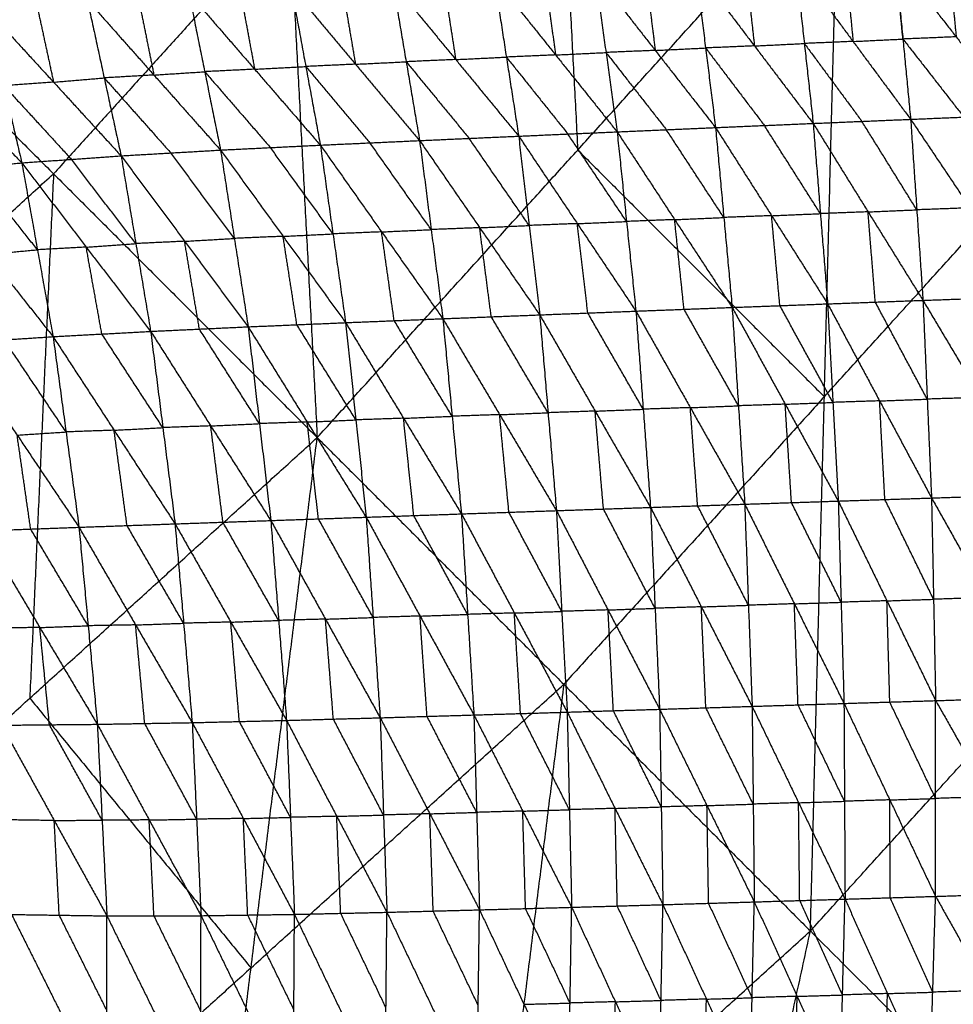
# Model space of a CAD drawing. Header units: millimetres. Extents: x -106 to 110, y -96 to 120.
# Tile 588 of 656: x 52 to 60, y -46 to -37. Entities that reach past the tile are written whole.
import ezdxf

# ---------------------------------------------------------------- set-up
doc = ezdxf.new("R2010")
doc.units = ezdxf.units.MM
doc.header["$MEASUREMENT"] = 0
doc.layers.add('Default', color=7, linetype='Continuous', true_color=0x000000)

msp = doc.modelspace()

# ---------------------------------------------------------------- linework, layer by layer
at = {"layer": 'Default'}
for points in [[(53.9115, -30.7957, 4.1879), (54.1724, -35.7273, 4.4319), (54.4333, -40.6588, 4.6759)], [(56.6243, -33.0221, 4.4319), (56.7547, -35.4878, 4.5539), (56.8852, -37.9536, 4.6759)], [(54.4333, -40.6588, 4.6759), (56.8852, -37.9536, 4.6759), (59.3371, -35.2484, 4.6759)], [(59.0748, -45.3003, 5.5886), (59.2059, -40.2743, 5.1322), (59.3371, -35.2484, 4.6759)], [(59.3371, -35.2484, 4.6759), (61.8741, -37.3305, 5.1322), (64.4111, -39.4125, 5.5886)], [(49.4703, -35.6958, 4.1879), (51.9518, -38.1773, 4.4319), (54.4333, -40.6588, 4.6759)], [(54.1724, -35.7273, 4.4319), (53.0621, -36.9523, 4.4319), (51.9518, -38.1773, 4.4319)], [(58.9347, -36.2, 1.3527), (59.0178, -36.9515, 0.7782), (59.1008, -37.703, 0.2037)], [(58.9347, -36.2, 1.3527), (59.4763, -36.9323, 0.8317), (60.018, -37.6645, 0.3108)], [(59.4038, -36.1773, 1.4033), (59.4401, -36.5548, 1.1175), (59.4763, -36.9323, 0.8317)], [(59.8729, -36.1546, 1.454), (59.9454, -36.9096, 0.8824), (60.018, -37.6645, 0.3108)], [(59.8729, -36.1546, 1.454), (59.9455, -36.9096, 0.8824), (60.018, -37.6645, 0.3108)], [(59.8729, -36.1546, 1.454), (60.4466, -36.8889, 0.9442), (61.0203, -37.6231, 0.4345)], [(59.9455, -36.9096, 0.8824), (59.9092, -36.5321, 1.1682), (59.8729, -36.1546, 1.454)], [(60.3739, -36.1303, 1.5119), (60.4103, -36.5096, 1.2281), (60.4466, -36.8889, 0.9442)], [(57.0469, -36.2905, 1.1688), (57.1513, -37.0364, 0.5882), (57.2557, -37.7823, 0.0076)], [(57.0469, -36.2905, 1.1688), (57.6144, -37.0164, 0.6358), (58.1819, -37.7422, 0.1027)], [(57.5209, -36.2678, 1.2134), (57.5676, -36.6421, 0.9246), (57.6144, -37.0164, 0.6358)], [(57.9949, -36.2451, 1.2579), (58.0884, -36.9937, 0.6803), (58.1819, -37.7422, 0.1027)], [(57.9949, -36.2451, 1.2579), (58.5479, -36.9741, 0.7308), (59.1008, -37.703, 0.2037)], [(58.4648, -36.2225, 1.3053), (58.5063, -36.5983, 1.018), (58.5479, -36.9741, 0.7308)], [(55.1441, -36.3818, 1.0086), (55.2705, -37.1232, 0.4236), (55.3969, -37.8646, -0.1614)], [(55.1441, -36.3818, 1.0086), (55.7367, -37.1024, 0.4641), (56.3293, -37.823, -0.0804)], [(55.621, -36.3588, 1.0473), (55.6789, -36.7306, 0.7557), (55.7367, -37.1024, 0.4641)], [(56.0979, -36.3359, 1.0859), (56.2136, -37.0794, 0.5028), (56.3293, -37.823, -0.0804)], [(56.0979, -36.3359, 1.0859), (56.6768, -37.0591, 0.5468), (57.2557, -37.7823, 0.0076)], [(56.5724, -36.3132, 1.1274), (56.6246, -36.6861, 0.8371), (56.6768, -37.0591, 0.5468)], [(53.2258, -36.48, 0.8702), (53.3745, -37.2169, 0.2852), (53.5233, -37.9538, -0.2999)], [(53.2258, -36.48, 0.8702), (53.8443, -37.1937, 0.3177), (54.4627, -37.9074, -0.2348)], [(53.7075, -36.4542, 0.9036), (53.7759, -36.8239, 0.6107), (53.8443, -37.1937, 0.3177)], [(54.1893, -36.4284, 0.9369), (54.326, -37.1679, 0.3511), (54.4627, -37.9074, -0.2348)], [(54.1893, -36.4284, 0.9369), (54.7931, -37.1465, 0.3877), (55.3969, -37.8646, -0.1614)], [(54.6667, -36.4051, 0.9728), (54.7299, -36.7758, 0.6802), (54.7931, -37.1465, 0.3877)], [(51.7931, -36.5825, 0.7824), (51.8726, -36.9489, 0.4911), (51.9521, -37.3153, 0.1998)], [(52.2695, -36.5424, 0.8097), (52.4285, -37.2752, 0.2272), (52.5875, -38.0079, -0.3554)], [(52.2695, -36.5424, 0.8097), (52.8964, -37.2481, 0.2549), (53.5233, -37.9538, -0.2999)], [(52.7476, -36.5112, 0.84), (52.822, -36.8797, 0.5475), (52.8964, -37.2481, 0.2549)], [(51.3167, -36.6226, 0.7551), (51.4848, -37.3486, 0.1773), (51.653, -38.0745, -0.4006)], [(51.3167, -36.6226, 0.7551), (51.9521, -37.3153, 0.1998), (52.5875, -38.0079, -0.3554)], [(50.3689, -36.7278, 0.7062), (51.011, -37.4012, 0.1528), (51.653, -38.0745, -0.4006)], [(58.5479, -36.9741, 0.7308), (58.7828, -36.9628, 0.7545), (59.0178, -36.9515, 0.7782)], [(59.4763, -36.9323, 0.8317), (59.2471, -36.9419, 0.8049), (59.0178, -36.9515, 0.7782)], [(59.0178, -36.9515, 0.7782), (59.2886, -37.3177, 0.5177), (59.5594, -37.6838, 0.2572)], [(59.4763, -36.9323, 0.8317), (59.7109, -36.9209, 0.857), (59.9454, -36.9096, 0.8824)], [(59.9454, -36.9096, 0.8824), (59.9454, -36.9096, 0.8824), (59.9455, -36.9096, 0.8824)], [(60.4466, -36.8889, 0.9442), (60.196, -36.8992, 0.9133), (59.9455, -36.9096, 0.8824)], [(59.9455, -36.9096, 0.8824), (60.2323, -37.2767, 0.6275), (60.5191, -37.6438, 0.3726)], [(56.6768, -37.0591, 0.5468), (56.9141, -37.0478, 0.5675), (57.1513, -37.0364, 0.5882)], [(57.6144, -37.0164, 0.6358), (57.3828, -37.0264, 0.612), (57.1513, -37.0364, 0.5882)], [(57.1513, -37.0364, 0.5882), (57.4351, -37.3993, 0.3217), (57.7188, -37.7623, 0.0552)], [(57.6144, -37.0164, 0.6358), (57.8514, -37.005, 0.658), (58.0884, -36.9937, 0.6803)], [(58.5479, -36.9741, 0.7308), (58.3181, -36.9839, 0.7056), (58.0884, -36.9937, 0.6803)], [(58.0884, -36.9937, 0.6803), (58.3649, -37.3582, 0.4168), (58.6414, -37.7226, 0.1532)], [(54.7931, -37.1465, 0.3877), (55.0318, -37.1348, 0.4057), (55.2705, -37.1232, 0.4236)], [(55.7367, -37.1024, 0.4641), (55.5036, -37.1128, 0.4439), (55.2705, -37.1232, 0.4236)], [(55.2705, -37.1232, 0.4236), (55.5668, -37.4835, 0.1513), (55.8631, -37.8438, -0.1209)], [(55.7367, -37.1024, 0.4641), (55.9752, -37.0909, 0.4835), (56.2136, -37.0794, 0.5028)], [(56.6768, -37.0591, 0.5468), (56.4452, -37.0693, 0.5248), (56.2136, -37.0794, 0.5028)], [(56.2136, -37.0794, 0.5028), (56.5031, -37.4411, 0.2332), (56.7925, -37.8027, -0.0364)], [(52.8964, -37.2481, 0.2549), (53.1355, -37.2325, 0.27), (53.3745, -37.2169, 0.2852)], [(53.8443, -37.1937, 0.3177), (53.6094, -37.2053, 0.3014), (53.3745, -37.2169, 0.2852)], [(53.3745, -37.2169, 0.2852), (53.6838, -37.5738, 0.0089), (53.993, -37.9306, -0.2673)], [(53.8443, -37.1937, 0.3177), (54.0851, -37.1808, 0.3344), (54.326, -37.1679, 0.3511)], [(54.7931, -37.1465, 0.3877), (54.5595, -37.1572, 0.3694), (54.326, -37.1679, 0.3511)], [(54.326, -37.1679, 0.3511), (54.6279, -37.5269, 0.0765), (54.9298, -37.886, -0.1981)], [(51.9521, -37.3153, 0.1998), (51.7185, -37.3319, 0.1885), (51.4848, -37.3486, 0.1773)], [(51.9521, -37.3153, 0.1998), (52.1903, -37.2952, 0.2135), (52.4285, -37.2752, 0.2272)], [(52.8964, -37.2481, 0.2549), (52.6625, -37.2616, 0.241), (52.4285, -37.2752, 0.2272)], [(52.4285, -37.2752, 0.2272), (52.7419, -37.628, -0.0502), (53.0554, -37.9809, -0.3277)], [(51.4848, -37.3486, 0.1773), (51.8025, -37.6949, -0.1004), (52.1202, -38.0412, -0.378)], [(59.2059, -40.2743, 5.1322), (60.54, -38.8024, 5.1322), (61.8741, -37.3305, 5.1322)], [(59.1008, -37.703, 0.2037), (59.5594, -37.6838, 0.2572), (60.018, -37.6645, 0.3108)], [(60.0759, -38.5161, -0.0795), (59.8177, -38.0999, 0.0889), (59.5594, -37.6838, 0.2572)], [(60.018, -37.6645, 0.3108), (60.5191, -37.6438, 0.3726), (61.0203, -37.6231, 0.4345)], [(60.018, -37.6645, 0.3108), (60.0759, -38.5161, -0.0795), (60.1339, -39.3676, -0.4697)], [(60.018, -37.6645, 0.3108), (60.578, -38.4981, -0.013), (61.1381, -39.3317, -0.3367)], [(56.3293, -37.823, -0.0804), (56.7925, -37.8027, -0.0364), (57.2557, -37.7823, 0.0076)], [(57.2557, -37.7823, 0.0076), (57.7188, -37.7623, 0.0552), (58.1819, -37.7422, 0.1027)], [(57.2557, -37.7823, 0.0076), (57.3442, -38.6257, -0.3941), (57.4326, -39.469, -0.7958)], [(57.2557, -37.7823, 0.0076), (57.7969, -38.6083, -0.3425), (58.3382, -39.4343, -0.6926)], [(58.2601, -38.5883, -0.295), (57.9894, -38.1753, -0.1199), (57.7188, -37.7623, 0.0552)], [(58.1819, -37.7422, 0.1027), (58.6414, -37.7226, 0.1532), (59.1008, -37.703, 0.2037)], [(58.1819, -37.7422, 0.1027), (58.2601, -38.5883, -0.295), (58.3382, -39.4343, -0.6926)], [(58.1819, -37.7422, 0.1027), (58.7095, -38.5714, -0.2405), (59.237, -39.4005, -0.5838)], [(59.1689, -38.5518, -0.19), (58.9052, -38.1372, -0.0184), (58.6414, -37.7226, 0.1532)], [(59.1008, -37.703, 0.2037), (59.1689, -38.5518, -0.19), (59.237, -39.4005, -0.5838)], [(59.1008, -37.703, 0.2037), (59.6173, -38.5353, -0.133), (60.1339, -39.3676, -0.4697)], [(54.4627, -37.9074, -0.2348), (54.9298, -37.886, -0.1981), (55.3969, -37.8646, -0.1614)], [(55.3969, -37.8646, -0.1614), (55.8631, -37.8438, -0.1209), (56.3293, -37.823, -0.0804)], [(55.3969, -37.8646, -0.1614), (55.5061, -38.7024, -0.5705), (55.6152, -39.5403, -0.9796)], [(55.3969, -37.8646, -0.1614), (55.9622, -38.6844, -0.5265), (56.5274, -39.5042, -0.8915)], [(56.4284, -38.6636, -0.4859), (56.1457, -38.2537, -0.3034), (55.8631, -37.8438, -0.1209)], [(56.3293, -37.823, -0.0804), (56.4284, -38.6636, -0.4859), (56.5274, -39.5042, -0.8915)], [(56.3293, -37.823, -0.0804), (56.881, -38.646, -0.4381), (57.4326, -39.469, -0.7958)], [(57.3442, -38.6257, -0.3941), (57.0683, -38.2142, -0.2152), (56.7925, -37.8027, -0.0364)], [(52.5875, -38.0079, -0.3554), (53.0554, -37.9809, -0.3277), (53.5233, -37.9538, -0.2999)], [(53.5233, -37.9538, -0.2999), (53.993, -37.9306, -0.2673), (54.4627, -37.9074, -0.2348)], [(53.5233, -37.9538, -0.2999), (53.6532, -38.7851, -0.7135), (53.7831, -39.6164, -1.127)], [(53.5233, -37.9538, -0.2999), (54.1119, -38.7656, -0.6792), (54.7005, -39.5774, -1.0585)], [(54.5816, -38.7424, -0.6466), (54.2873, -38.3365, -0.457), (53.993, -37.9306, -0.2673)], [(54.4627, -37.9074, -0.2348), (54.5816, -38.7424, -0.6466), (54.7005, -39.5774, -1.0585)], [(54.4627, -37.9074, -0.2348), (55.039, -38.7238, -0.6072), (55.6152, -39.5403, -0.9796)], [(55.5061, -38.7024, -0.5705), (55.2179, -38.2942, -0.3843), (54.9298, -37.886, -0.1981)], [(56.8852, -37.9536, 4.6759), (58.0456, -39.114, 4.904), (59.2059, -40.2743, 5.1322)], [(51.653, -38.0745, -0.4006), (52.1202, -38.0412, -0.378), (52.5875, -38.0079, -0.3554)], [(52.7266, -38.8337, -0.7694), (52.4234, -38.4375, -0.5737), (52.1202, -38.0412, -0.378)], [(52.5875, -38.0079, -0.3554), (52.7266, -38.8337, -0.7694), (52.8658, -39.6594, -1.1834)], [(52.5875, -38.0079, -0.3554), (53.1853, -38.8122, -0.7412), (53.7831, -39.6164, -1.127)], [(53.6532, -38.7851, -0.7135), (53.3543, -38.383, -0.5206), (53.0554, -37.9809, -0.3277)], [(50.7202, -38.1589, -0.4345), (51.1866, -38.1167, -0.4175), (51.653, -38.0745, -0.4006)], [(50.7202, -38.1589, -0.4345), (51.3339, -38.934, -0.8304), (51.9475, -39.7092, -1.2263)], [(51.8003, -38.8919, -0.8134), (51.4934, -38.5043, -0.6155), (51.1866, -38.1167, -0.4175)], [(51.653, -38.0745, -0.4006), (51.8003, -38.8919, -0.8134), (51.9475, -39.7092, -1.2263)], [(51.653, -38.0745, -0.4006), (52.2594, -38.867, -0.792), (52.8658, -39.6594, -1.1834)], [(49.2466, -40.6292, 4.4319), (50.5992, -39.4033, 4.4319), (51.9518, -38.1773, 4.4319)], [(51.9518, -38.1773, 4.4319), (51.84, -40.644, 4.5539), (51.7281, -43.1107, 4.6759)], [(59.6173, -38.5353, -0.133), (59.8466, -38.5257, -0.1063), (60.0759, -38.5161, -0.0795)], [(60.578, -38.4981, -0.013), (60.327, -38.5071, -0.0462), (60.0759, -38.5161, -0.0795)], [(57.7969, -38.6083, -0.3425), (57.5706, -38.617, -0.3683), (57.3442, -38.6257, -0.3941)], [(57.7969, -38.6083, -0.3425), (58.0285, -38.5983, -0.3187), (58.2601, -38.5883, -0.295)], [(57.8854, -39.4516, -0.7442), (57.8412, -39.03, -0.5434), (57.7969, -38.6083, -0.3425)], [(58.7095, -38.5714, -0.2405), (58.4848, -38.5798, -0.2677), (58.2601, -38.5883, -0.295)], [(58.7095, -38.5714, -0.2405), (58.9392, -38.5616, -0.2153), (59.1689, -38.5518, -0.19)], [(58.7876, -39.4174, -0.6382), (58.7485, -38.9944, -0.4394), (58.7095, -38.5714, -0.2405)], [(59.6173, -38.5353, -0.133), (59.3931, -38.5436, -0.1615), (59.1689, -38.5518, -0.19)], [(59.6854, -39.3841, -0.5268), (59.6514, -38.9597, -0.3299), (59.6173, -38.5353, -0.133)], [(55.039, -38.7238, -0.6072), (55.2725, -38.7131, -0.5888), (55.5061, -38.7024, -0.5705)], [(55.9622, -38.6844, -0.5265), (55.7341, -38.6934, -0.5485), (55.5061, -38.7024, -0.5705)], [(55.9622, -38.6844, -0.5265), (56.1953, -38.674, -0.5062), (56.4284, -38.6636, -0.4859)], [(56.0713, -39.5223, -0.9355), (56.0167, -39.1033, -0.731), (55.9622, -38.6844, -0.5265)], [(56.881, -38.646, -0.4381), (56.6547, -38.6548, -0.462), (56.4284, -38.6636, -0.4859)], [(56.881, -38.646, -0.4381), (57.1126, -38.6358, -0.4161), (57.3442, -38.6257, -0.3941)], [(56.98, -39.4866, -0.8436), (56.9305, -39.0663, -0.6409), (56.881, -38.646, -0.4381)], [(53.1853, -38.8122, -0.7412), (53.4192, -38.7986, -0.7273), (53.6532, -38.7851, -0.7135)], [(54.1119, -38.7656, -0.6792), (53.8825, -38.7754, -0.6963), (53.6532, -38.7851, -0.7135)], [(54.1119, -38.7656, -0.6792), (54.3467, -38.754, -0.6629), (54.5816, -38.7424, -0.6466)], [(54.2418, -39.5969, -1.0928), (54.1768, -39.1812, -0.886), (54.1119, -38.7656, -0.6792)], [(55.039, -38.7238, -0.6072), (54.8103, -38.7331, -0.6269), (54.5816, -38.7424, -0.6466)], [(55.1578, -39.5588, -1.019), (55.0984, -39.1413, -0.8131), (55.039, -38.7238, -0.6072)], [(51.3339, -38.934, -0.8304), (51.5671, -38.913, -0.8219), (51.8003, -38.8919, -0.8134)], [(52.2594, -38.867, -0.792), (52.0298, -38.8794, -0.8027), (51.8003, -38.8919, -0.8134)], [(52.2594, -38.867, -0.792), (52.493, -38.8503, -0.7807), (52.7266, -38.8337, -0.7694)], [(52.4066, -39.6843, -1.2049), (52.333, -39.2756, -0.9984), (52.2594, -38.867, -0.792)], [(53.1853, -38.8122, -0.7412), (52.956, -38.8229, -0.7553), (52.7266, -38.8337, -0.7694)], [(53.3244, -39.6379, -1.1552), (53.2549, -39.225, -0.9482), (53.1853, -38.8122, -0.7412)], [(60.1339, -39.3676, -0.4697), (60.636, -39.3497, -0.4032), (61.1381, -39.3317, -0.3367)], [(57.4326, -39.469, -0.7958), (57.8854, -39.4516, -0.7442), (58.3382, -39.4343, -0.6926)], [(58.3975, -40.3597, -0.8956), (58.1414, -39.9057, -0.8199), (57.8854, -39.4516, -0.7442)], [(58.3382, -39.4343, -0.6926), (58.7876, -39.4174, -0.6382), (59.237, -39.4005, -0.5838)], [(58.3382, -39.4343, -0.6926), (58.3975, -40.3597, -0.8956), (58.4567, -41.2852, -1.0986)], [(58.3382, -39.4343, -0.6926), (58.8375, -40.3449, -0.8367), (59.3368, -41.2556, -0.9808)], [(59.2869, -40.328, -0.7823), (59.0373, -39.8727, -0.7102), (58.7876, -39.4174, -0.6382)], [(59.0748, -45.3003, 5.5886), (61.743, -42.3564, 5.5886), (64.4111, -39.4125, 5.5886)], [(59.237, -39.4005, -0.5838), (59.6854, -39.3841, -0.5268), (60.1339, -39.3676, -0.4697)], [(59.237, -39.4005, -0.5838), (59.2869, -40.328, -0.7823), (59.3368, -41.2556, -0.9808)], [(59.237, -39.4005, -0.5838), (59.7259, -40.3136, -0.7213), (60.2148, -41.2268, -0.8588)], [(60.1743, -40.2972, -0.6643), (59.9299, -39.8406, -0.5955), (59.6854, -39.3841, -0.5268)], [(60.1339, -39.3676, -0.4697), (60.1743, -40.2972, -0.6643), (60.2148, -41.2268, -0.8588)], [(60.1339, -39.3676, -0.4697), (60.6786, -40.2809, -0.5923), (61.2234, -41.1943, -0.7149)], [(54.7005, -39.5774, -1.0585), (55.1578, -39.5588, -1.019), (55.6152, -39.5403, -0.9796)], [(55.6152, -39.5403, -0.9796), (56.0713, -39.5223, -0.9355), (56.5274, -39.5042, -0.8915)], [(55.6152, -39.5403, -0.9796), (55.703, -40.4583, -1.1971), (55.7908, -41.3764, -1.4147)], [(55.6152, -39.5403, -0.9796), (56.1498, -40.443, -1.1483), (56.6844, -41.3458, -1.3169)], [(56.6059, -40.425, -1.1042), (56.3386, -39.9736, -1.0199), (56.0713, -39.5223, -0.9355)], [(56.5274, -39.5042, -0.8915), (56.98, -39.4866, -0.8436), (57.4326, -39.469, -0.7958)], [(56.5274, -39.5042, -0.8915), (56.6059, -40.425, -1.1042), (56.6844, -41.3458, -1.3169)], [(56.5274, -39.5042, -0.8915), (57.0488, -40.4098, -1.0515), (57.5702, -41.3154, -1.2115)], [(57.5014, -40.3922, -1.0036), (57.2407, -39.9394, -0.9236), (56.98, -39.4866, -0.8436)], [(57.4326, -39.469, -0.7958), (57.5014, -40.3922, -1.0036), (57.5702, -41.3154, -1.2115)], [(57.4326, -39.469, -0.7958), (57.9447, -40.3771, -0.9472), (58.4567, -41.2852, -1.0986)], [(52.8658, -39.6594, -1.1834), (53.3244, -39.6379, -1.1552), (53.7831, -39.6164, -1.127)], [(53.8898, -40.5276, -1.3529), (53.6071, -40.0828, -1.2541), (53.3244, -39.6379, -1.1552)], [(53.7831, -39.6164, -1.127), (54.2418, -39.5969, -1.0928), (54.7005, -39.5774, -1.0585)], [(53.7831, -39.6164, -1.127), (53.8898, -40.5276, -1.3529), (53.9964, -41.4389, -1.5788)], [(53.7831, -39.6164, -1.127), (54.3385, -40.512, -1.3148), (54.8939, -41.4077, -1.5026)], [(54.7972, -40.4925, -1.2805), (54.5195, -40.0447, -1.1866), (54.2418, -39.5969, -1.0928)], [(54.7005, -39.5774, -1.0585), (54.7972, -40.4925, -1.2805), (54.8939, -41.4077, -1.5026)], [(54.7005, -39.5774, -1.0585), (55.2456, -40.4769, -1.2366), (55.7908, -41.3764, -1.4147)], [(55.703, -40.4583, -1.1971), (55.4304, -40.0086, -1.1081), (55.1578, -39.5588, -1.019)], [(51.0276, -39.7689, -1.254), (51.4876, -39.7391, -1.2402), (51.9475, -39.7092, -1.2263)], [(51.9475, -39.7092, -1.2263), (52.4066, -39.6843, -1.2049), (52.8658, -39.6594, -1.1834)], [(51.9475, -39.7092, -1.2263), (52.0694, -40.6057, -1.4577), (52.1913, -41.5022, -1.689)], [(51.9475, -39.7092, -1.2263), (52.5215, -40.5897, -1.4339), (53.0954, -41.4702, -1.6416)], [(52.9806, -40.5648, -1.4125), (52.6936, -40.1246, -1.3087), (52.4066, -39.6843, -1.2049)], [(52.8658, -39.6594, -1.1834), (52.9806, -40.5648, -1.4125), (53.0954, -41.4702, -1.6416)], [(52.8658, -39.6594, -1.1834), (53.4311, -40.5491, -1.3811), (53.9964, -41.4389, -1.5788)], [(51.0276, -39.7689, -1.254), (51.6094, -40.6356, -1.4715), (52.1913, -41.5022, -1.689)], [(52.0694, -40.6057, -1.4577), (51.7785, -40.1724, -1.3489), (51.4876, -39.7391, -1.2402)], [(59.2059, -40.2743, 5.1322), (57.98, -41.6269, 5.1322), (56.7541, -42.9795, 5.1322)], [(60.6786, -40.2809, -0.5923), (60.4265, -40.2891, -0.6283), (60.1743, -40.2972, -0.6643)], [(57.9447, -40.3771, -0.9472), (57.7231, -40.3847, -0.9754), (57.5014, -40.3922, -1.0036)], [(57.9447, -40.3771, -0.9472), (58.1711, -40.3684, -0.9214), (58.3975, -40.3597, -0.8956)], [(58.0135, -41.3003, -1.1551), (57.9791, -40.8387, -1.0511), (57.9447, -40.3771, -0.9472)], [(58.8375, -40.3449, -0.8367), (58.6175, -40.3523, -0.8662), (58.3975, -40.3597, -0.8956)], [(58.8375, -40.3449, -0.8367), (59.0622, -40.3365, -0.8095), (59.2869, -40.328, -0.7823)], [(58.8968, -41.2704, -1.0397), (58.8671, -40.8077, -0.9382), (58.8375, -40.3449, -0.8367)], [(59.7259, -40.3136, -0.7213), (59.5064, -40.3208, -0.7518), (59.2869, -40.328, -0.7823)], [(59.7259, -40.3136, -0.7213), (59.9501, -40.3054, -0.6928), (60.1743, -40.2972, -0.6643)], [(59.7758, -41.2412, -0.9198), (59.7509, -40.7774, -0.8206), (59.7259, -40.3136, -0.7213)], [(55.2456, -40.4769, -1.2366), (55.0214, -40.4847, -1.2586), (54.7972, -40.4925, -1.2805)], [(55.2456, -40.4769, -1.2366), (55.4743, -40.4676, -1.2168), (55.703, -40.4583, -1.1971)], [(55.3423, -41.3921, -1.4586), (55.294, -40.9345, -1.3476), (55.2456, -40.4769, -1.2366)], [(56.1498, -40.443, -1.1483), (55.9264, -40.4507, -1.1727), (55.703, -40.4583, -1.1971)], [(56.1498, -40.443, -1.1483), (56.3779, -40.434, -1.1262), (56.6059, -40.425, -1.1042)], [(56.2376, -41.3611, -1.3658), (56.1937, -40.9021, -1.257), (56.1498, -40.443, -1.1483)], [(57.0488, -40.4098, -1.0515), (56.8274, -40.4174, -1.0779), (56.6059, -40.425, -1.1042)], [(57.0488, -40.4098, -1.0515), (57.2751, -40.401, -1.0276), (57.5014, -40.3922, -1.0036)], [(57.1273, -41.3306, -1.2642), (57.0881, -40.8702, -1.1579), (57.0488, -40.4098, -1.0515)], [(52.5215, -40.5897, -1.4339), (52.751, -40.5773, -1.4232), (52.9806, -40.5648, -1.4125)], [(53.4311, -40.5491, -1.3811), (53.2058, -40.557, -1.3968), (52.9806, -40.5648, -1.4125)], [(53.4311, -40.5491, -1.3811), (53.6604, -40.5384, -1.367), (53.8898, -40.5276, -1.3529)], [(53.5459, -41.4545, -1.6102), (53.4885, -41.0018, -1.4957), (53.4311, -40.5491, -1.3811)], [(54.3385, -40.512, -1.3148), (54.1141, -40.5198, -1.3339), (53.8898, -40.5276, -1.3529)], [(54.3385, -40.512, -1.3148), (54.5679, -40.5023, -1.2977), (54.7972, -40.4925, -1.2805)], [(54.4452, -41.4233, -1.5407), (54.3918, -40.9676, -1.4278), (54.3385, -40.512, -1.3148)], [(49.0229, -45.5625, 4.6759), (51.7281, -43.1107, 4.6759), (54.4333, -40.6588, 4.6759)], [(51.6094, -40.6356, -1.4715), (51.8394, -40.6206, -1.4646), (52.0694, -40.6057, -1.4577)], [(51.7366, -41.519, -1.704), (51.673, -41.0773, -1.5877), (51.6094, -40.6356, -1.4715)], [(52.5215, -40.5897, -1.4339), (52.2954, -40.5977, -1.4458), (52.0694, -40.6057, -1.4577)], [(52.6434, -41.4862, -1.6653), (52.5824, -41.038, -1.5496), (52.5215, -40.5897, -1.4339)], [(53.1871, -50.6366, 5.5886), (53.8102, -45.6477, 5.1322), (54.4333, -40.6588, 4.6759)], [(54.4333, -40.6588, 4.6759), (56.7541, -42.9795, 5.1322), (59.0748, -45.3003, 5.5886)], [(60.2148, -41.2268, -0.8588), (60.7191, -41.2105, -0.7869), (61.2234, -41.1943, -0.7149)], [(57.5702, -41.3154, -1.2115), (58.0135, -41.3003, -1.1551), (58.4567, -41.2852, -1.0986)], [(58.4915, -42.2361, -1.1025), (58.2525, -41.7682, -1.1288), (58.0135, -41.3003, -1.1551)], [(58.4567, -41.2852, -1.0986), (58.8968, -41.2704, -1.0397), (59.3368, -41.2556, -0.9808)], [(58.4567, -41.2852, -1.0986), (58.4915, -42.2361, -1.1025), (58.5263, -43.187, -1.1063)], [(58.4567, -41.2852, -1.0986), (58.9238, -42.2225, -1.039), (59.3908, -43.1598, -0.9795)], [(59.3638, -42.2077, -0.9801), (59.1303, -41.739, -1.0099), (58.8968, -41.2704, -1.0397)], [(59.3368, -41.2556, -0.9808), (59.7758, -41.2412, -0.9198), (60.2148, -41.2268, -0.8588)], [(59.3368, -41.2556, -0.9808), (59.3638, -42.2077, -0.9801), (59.3908, -43.1598, -0.9795)], [(59.3368, -41.2556, -0.9808), (59.795, -42.1943, -0.9151), (60.2532, -43.1331, -0.8495)], [(60.234, -42.1799, -0.8542), (60.0049, -41.7105, -0.887), (59.7758, -41.2412, -0.9198)], [(60.2148, -41.2268, -0.8588), (60.234, -42.1799, -0.8542), (60.2532, -43.1331, -0.8495)], [(60.2148, -41.2268, -0.8588), (60.7423, -42.1642, -0.7764), (61.2698, -43.1017, -0.6939)], [(54.8939, -41.4077, -1.5026), (55.3423, -41.3921, -1.4586), (55.7908, -41.3764, -1.4147)], [(55.8492, -42.3222, -1.4337), (55.5958, -41.8571, -1.4462), (55.3423, -41.3921, -1.4586)], [(55.7908, -41.3764, -1.4147), (56.2376, -41.3611, -1.3658), (56.6844, -41.3458, -1.3169)], [(55.7908, -41.3764, -1.4147), (55.8492, -42.3222, -1.4337), (55.9077, -43.268, -1.4527)], [(55.7908, -41.3764, -1.4147), (56.2883, -42.3089, -1.3796), (56.7858, -43.2414, -1.3445)], [(56.7351, -42.2936, -1.3307), (56.4863, -41.8274, -1.3483), (56.2376, -41.3611, -1.3658)], [(56.6844, -41.3458, -1.3169), (57.1273, -41.3306, -1.2642), (57.5702, -41.3154, -1.2115)], [(56.6844, -41.3458, -1.3169), (56.7351, -42.2936, -1.3307), (56.7858, -43.2414, -1.3445)], [(56.6844, -41.3458, -1.3169), (57.17, -42.2801, -1.2729), (57.6557, -43.2144, -1.2289)], [(57.613, -42.2649, -1.2202), (57.3701, -41.7978, -1.2422), (57.1273, -41.3306, -1.2642)], [(57.5702, -41.3154, -1.2115), (57.613, -42.2649, -1.2202), (57.6557, -43.2144, -1.2289)], [(57.5702, -41.3154, -1.2115), (58.0483, -42.2512, -1.1589), (58.5263, -43.187, -1.1063)], [(52.1913, -41.5022, -1.689), (52.6434, -41.4862, -1.6653), (53.0954, -41.4702, -1.6416)], [(53.1761, -42.4052, -1.6758), (52.9097, -41.9457, -1.6706), (52.6434, -41.4862, -1.6653)], [(53.0954, -41.4702, -1.6416), (53.5459, -41.4545, -1.6102), (53.9964, -41.4389, -1.5788)], [(53.0954, -41.4702, -1.6416), (53.1761, -42.4052, -1.6758), (53.2568, -43.3402, -1.71)], [(53.0954, -41.4702, -1.6416), (53.62, -42.3947, -1.6395), (54.1447, -43.3191, -1.6373)], [(54.0706, -42.379, -1.6081), (53.8082, -41.9168, -1.6091), (53.5459, -41.4545, -1.6102)], [(53.9964, -41.4389, -1.5788), (54.4452, -41.4233, -1.5407), (54.8939, -41.4077, -1.5026)], [(53.9964, -41.4389, -1.5788), (54.0706, -42.379, -1.6081), (54.1447, -43.3191, -1.6373)], [(53.9964, -41.4389, -1.5788), (54.5111, -42.3667, -1.565), (55.0259, -43.2945, -1.5511)], [(54.9599, -42.3511, -1.5269), (54.7025, -41.8872, -1.5338), (54.4452, -41.4233, -1.5407)], [(54.8939, -41.4077, -1.5026), (54.9599, -42.3511, -1.5269), (55.0259, -43.2945, -1.5511)], [(54.8939, -41.4077, -1.5026), (55.4008, -42.3378, -1.4777), (55.9077, -43.268, -1.4527)], [(51.282, -41.5358, -1.7189), (51.7366, -41.519, -1.704), (52.1913, -41.5022, -1.689)], [(51.282, -41.5358, -1.7189), (51.8229, -42.4458, -1.7429), (52.3638, -43.3558, -1.7669)], [(52.2776, -42.429, -1.728), (52.0071, -41.974, -1.716), (51.7366, -41.519, -1.704)], [(52.1913, -41.5022, -1.689), (52.2776, -42.429, -1.728), (52.3638, -43.3558, -1.7669)], [(52.1913, -41.5022, -1.689), (52.724, -42.4212, -1.6995), (53.2568, -43.3402, -1.71)], [(58.0483, -42.2512, -1.1589), (58.2699, -42.2437, -1.1307), (58.4915, -42.2361, -1.1025)], [(58.9238, -42.2225, -1.039), (58.7076, -42.2293, -1.0708), (58.4915, -42.2361, -1.1025)], [(58.9238, -42.2225, -1.039), (59.1438, -42.2151, -1.0096), (59.3638, -42.2077, -0.9801)], [(58.9586, -43.1734, -1.0429), (58.9412, -42.698, -1.041), (58.9238, -42.2225, -1.039)], [(59.795, -42.1943, -0.9151), (59.5794, -42.201, -0.9476), (59.3638, -42.2077, -0.9801)], [(59.795, -42.1943, -0.9151), (60.0145, -42.1871, -0.8846), (60.234, -42.1799, -0.8542)], [(59.822, -43.1464, -0.9145), (59.8085, -42.6704, -0.9148), (59.795, -42.1943, -0.9151)], [(60.7423, -42.1642, -0.7764), (60.4882, -42.1721, -0.8153), (60.234, -42.1799, -0.8542)], [(55.4008, -42.3378, -1.4777), (55.625, -42.33, -1.4557), (55.8492, -42.3222, -1.4337)], [(56.2883, -42.3089, -1.3796), (56.0687, -42.3156, -1.4067), (55.8492, -42.3222, -1.4337)], [(56.2883, -42.3089, -1.3796), (56.5117, -42.3013, -1.3552), (56.7351, -42.2936, -1.3307)], [(56.3467, -43.2547, -1.3986), (56.3175, -42.7818, -1.3891), (56.2883, -42.3089, -1.3796)], [(57.17, -42.2801, -1.2729), (56.9526, -42.2869, -1.3018), (56.7351, -42.2936, -1.3307)], [(57.17, -42.2801, -1.2729), (57.3915, -42.2725, -1.2466), (57.613, -42.2649, -1.2202)], [(57.2207, -43.2279, -1.2867), (57.1954, -42.754, -1.2798), (57.17, -42.2801, -1.2729)], [(58.0483, -42.2512, -1.1589), (57.8306, -42.2581, -1.1896), (57.613, -42.2649, -1.2202)], [(58.091, -43.2007, -1.1676), (58.0696, -42.726, -1.1633), (58.0483, -42.2512, -1.1589)], [(52.724, -42.4212, -1.6995), (52.5008, -42.4251, -1.7137), (52.2776, -42.429, -1.728)], [(52.724, -42.4212, -1.6995), (52.9501, -42.4132, -1.6877), (53.1761, -42.4052, -1.6758)], [(52.8103, -43.348, -1.7385), (52.7672, -42.8846, -1.719), (52.724, -42.4212, -1.6995)], [(53.62, -42.3947, -1.6395), (53.3981, -42.3999, -1.6576), (53.1761, -42.4052, -1.6758)], [(53.62, -42.3947, -1.6395), (53.8453, -42.3868, -1.6238), (54.0706, -42.379, -1.6081)], [(53.7007, -43.3296, -1.6737), (53.6604, -42.8622, -1.6566), (53.62, -42.3947, -1.6395)], [(54.5111, -42.3667, -1.565), (54.2908, -42.3728, -1.5865), (54.0706, -42.379, -1.6081)], [(54.5111, -42.3667, -1.565), (54.7355, -42.3589, -1.5459), (54.9599, -42.3511, -1.5269)], [(54.5853, -43.3068, -1.5942), (54.5482, -42.8367, -1.5796), (54.5111, -42.3667, -1.565)], [(55.4008, -42.3378, -1.4777), (55.1803, -42.3444, -1.5023), (54.9599, -42.3511, -1.5269)], [(55.4668, -43.2812, -1.5019), (55.4338, -42.8095, -1.4898), (55.4008, -42.3378, -1.4777)], [(51.8229, -42.4458, -1.7429), (51.5975, -42.4479, -1.7526), (51.3721, -42.4501, -1.7624)], [(51.8229, -42.4458, -1.7429), (52.0502, -42.4374, -1.7354), (52.2776, -42.429, -1.728)], [(51.9131, -43.3601, -1.7864), (51.868, -42.903, -1.7646), (51.8229, -42.4458, -1.7429)], [(53.8102, -45.6477, 5.1322), (55.2821, -44.3136, 5.1322), (56.7541, -42.9795, 5.1322)], [(56.7541, -42.9795, 5.1322), (56.4425, -45.474, 5.3604), (56.1309, -47.9684, 5.5886)], [(51.7281, -43.1107, 4.6759), (52.7691, -44.3792, 4.904), (53.8102, -45.6477, 5.1322)], [(58.5263, -43.187, -1.1063), (58.9586, -43.1734, -1.0429), (59.3908, -43.1598, -0.9795)], [(59.3908, -43.1598, -0.9795), (59.822, -43.1464, -0.9145), (60.2532, -43.1331, -0.8495)], [(59.3908, -43.1598, -0.9795), (59.3958, -44.0802, -0.834), (59.4007, -45.0006, -0.6885)], [(59.3908, -43.1598, -0.9795), (59.8218, -44.0672, -0.7654), (60.2527, -44.9746, -0.5514)], [(60.253, -44.0538, -0.7005), (60.0375, -43.6001, -0.8075), (59.822, -43.1464, -0.9145)], [(60.2527, -44.9746, -0.5514), (60.253, -44.0538, -0.7005), (60.2532, -43.1331, -0.8495)], [(60.2532, -43.1331, -0.8495), (60.7615, -43.1174, -0.7717), (61.2698, -43.1017, -0.6939)], [(60.2532, -43.1331, -0.8495), (60.7675, -44.0378, -0.6167), (61.2819, -44.9425, -0.3839)], [(55.9077, -43.268, -1.4527), (56.3467, -43.2547, -1.3986), (56.7858, -43.2414, -1.3445)], [(56.8067, -44.1594, -1.2108), (56.5767, -43.707, -1.3047), (56.3467, -43.2547, -1.3986)], [(56.7858, -43.2414, -1.3445), (57.2207, -43.2279, -1.2867), (57.6557, -43.2144, -1.2289)], [(56.7858, -43.2414, -1.3445), (56.8067, -44.1594, -1.2108), (56.8277, -45.0774, -1.077)], [(56.7858, -43.2414, -1.3445), (57.2363, -44.147, -1.1489), (57.6868, -45.0525, -0.9533)], [(57.6713, -44.1335, -1.0911), (57.446, -43.6807, -1.1889), (57.2207, -43.2279, -1.2867)], [(57.6557, -43.2144, -1.2289), (58.091, -43.2007, -1.1676), (58.5263, -43.187, -1.1063)], [(57.6557, -43.2144, -1.2289), (57.6713, -44.1335, -1.0911), (57.6868, -45.0525, -0.9533)], [(57.6557, -43.2144, -1.2289), (58.1012, -44.1206, -1.0259), (58.5468, -45.0267, -0.8228)], [(58.5365, -44.1069, -0.9646), (58.3138, -43.6538, -1.0661), (58.091, -43.2007, -1.1676)], [(58.5263, -43.187, -1.1063), (58.5365, -44.1069, -0.9646), (58.5468, -45.0267, -0.8228)], [(58.5263, -43.187, -1.1063), (58.9635, -44.0938, -0.8974), (59.4007, -45.0006, -0.6885)], [(59.3958, -44.0802, -0.834), (59.1772, -43.6268, -0.9384), (58.9586, -43.1734, -1.0429)], [(52.3638, -43.3558, -1.7669), (52.8103, -43.348, -1.7385), (53.2568, -43.3402, -1.71)], [(53.2983, -44.2483, -1.5941), (53.0543, -43.7982, -1.6663), (52.8103, -43.348, -1.7385)], [(53.2568, -43.3402, -1.71), (53.7007, -43.3296, -1.6737), (54.1447, -43.3191, -1.6373)], [(53.2568, -43.3402, -1.71), (53.2983, -44.2483, -1.5941), (53.3398, -45.1565, -1.4781)], [(53.2568, -43.3402, -1.71), (53.7379, -44.242, -1.5529), (54.2191, -45.1438, -1.3958)], [(54.1819, -44.2315, -1.5166), (53.9413, -43.7805, -1.5951), (53.7007, -43.3296, -1.6737)], [(54.1447, -43.3191, -1.6373), (54.5853, -43.3068, -1.5942), (55.0259, -43.2945, -1.5511)], [(54.1447, -43.3191, -1.6373), (54.1819, -44.2315, -1.5166), (54.2191, -45.1438, -1.3958)], [(54.1447, -43.3191, -1.6373), (54.6169, -44.2217, -1.469), (55.0891, -45.1242, -1.3007)], [(55.0575, -44.2093, -1.4259), (54.8214, -43.7581, -1.5101), (54.5853, -43.3068, -1.5942)], [(55.0259, -43.2945, -1.5511), (55.4668, -43.2812, -1.5019), (55.9077, -43.268, -1.4527)], [(55.0259, -43.2945, -1.5511), (55.0575, -44.2093, -1.4259), (55.0891, -45.1242, -1.3007)], [(55.0259, -43.2945, -1.5511), (55.4931, -44.1978, -1.3724), (55.9603, -45.1012, -1.1936)], [(55.934, -44.1846, -1.3232), (55.7004, -43.7329, -1.4126), (55.4668, -43.2812, -1.5019)], [(55.9077, -43.268, -1.4527), (55.934, -44.1846, -1.3232), (55.9603, -45.1012, -1.1936)], [(55.9077, -43.268, -1.4527), (56.3677, -44.1727, -1.2649), (56.8277, -45.0774, -1.077)], [(51.4623, -43.3644, -1.8058), (51.9131, -43.3601, -1.7864), (52.3638, -43.3558, -1.7669)], [(51.4623, -43.3644, -1.8058), (51.9582, -44.2613, -1.6756), (52.454, -45.1582, -1.5454)], [(52.4089, -44.257, -1.6562), (52.161, -43.8086, -1.7213), (51.9131, -43.3601, -1.7864)], [(52.3638, -43.3558, -1.7669), (52.4089, -44.257, -1.6562), (52.454, -45.1582, -1.5454)], [(52.3638, -43.3558, -1.7669), (52.8518, -44.2561, -1.6225), (53.3398, -45.1565, -1.4781)], [(58.9635, -44.0938, -0.8974), (59.1797, -44.087, -0.8657), (59.3958, -44.0802, -0.834)], [(59.8218, -44.0672, -0.7654), (59.6088, -44.0737, -0.7997), (59.3958, -44.0802, -0.834)], [(59.8218, -44.0672, -0.7654), (60.0374, -44.0605, -0.7329), (60.253, -44.0538, -0.7005)], [(59.8267, -44.9876, -0.6199), (59.8242, -44.5274, -0.6927), (59.8218, -44.0672, -0.7654)], [(60.7675, -44.0378, -0.6167), (60.5103, -44.0458, -0.6586), (60.253, -44.0538, -0.7005)], [(56.3677, -44.1727, -1.2649), (56.1508, -44.1786, -1.294), (55.934, -44.1846, -1.3232)], [(56.3677, -44.1727, -1.2649), (56.5872, -44.166, -1.2378), (56.8067, -44.1594, -1.2108)], [(56.394, -45.0893, -1.1353), (56.3808, -44.631, -1.2001), (56.3677, -44.1727, -1.2649)], [(57.2363, -44.147, -1.1489), (57.0215, -44.1532, -1.1798), (56.8067, -44.1594, -1.2108)], [(57.2363, -44.147, -1.1489), (57.4538, -44.1402, -1.12), (57.6713, -44.1335, -1.0911)], [(57.2573, -45.065, -1.0151), (57.2468, -44.606, -1.082), (57.2363, -44.147, -1.1489)], [(58.1012, -44.1206, -1.0259), (57.8862, -44.127, -1.0585), (57.6713, -44.1335, -1.0911)], [(58.1012, -44.1206, -1.0259), (58.3189, -44.1137, -0.9952), (58.5365, -44.1069, -0.9646)], [(58.1168, -45.0396, -0.888), (58.109, -44.5801, -0.9569), (58.1012, -44.1206, -1.0259)], [(58.9635, -44.0938, -0.8974), (58.75, -44.1003, -0.931), (58.5365, -44.1069, -0.9646)], [(58.9738, -45.0137, -0.7556), (58.9686, -44.5537, -0.8265), (58.9635, -44.0938, -0.8974)], [(51.9582, -44.2613, -1.6756), (51.7339, -44.258, -1.6882), (51.5096, -44.2546, -1.7008)], [(51.9582, -44.2613, -1.6756), (52.1835, -44.2592, -1.6659), (52.4089, -44.257, -1.6562)], [(52.0054, -45.1515, -1.5706), (51.9818, -44.7064, -1.6231), (51.9582, -44.2613, -1.6756)], [(52.8518, -44.2561, -1.6225), (52.6304, -44.2566, -1.6393), (52.4089, -44.257, -1.6562)], [(52.8518, -44.2561, -1.6225), (53.0751, -44.2522, -1.6083), (53.2983, -44.2483, -1.5941)], [(52.8969, -45.1573, -1.5118), (52.8744, -44.7067, -1.5671), (52.8518, -44.2561, -1.6225)], [(53.7379, -44.242, -1.5529), (53.5181, -44.2451, -1.5735), (53.2983, -44.2483, -1.5941)], [(53.7379, -44.242, -1.5529), (53.9599, -44.2367, -1.5347), (54.1819, -44.2315, -1.5166)], [(53.7794, -45.1501, -1.437), (53.7587, -44.6961, -1.4949), (53.7379, -44.242, -1.5529)], [(54.6169, -44.2217, -1.469), (54.3994, -44.2266, -1.4928), (54.1819, -44.2315, -1.5166)], [(54.6169, -44.2217, -1.469), (54.8372, -44.2155, -1.4475), (55.0575, -44.2093, -1.4259)], [(54.6541, -45.134, -1.3483), (54.6355, -44.6778, -1.4086), (54.6169, -44.2217, -1.469)], [(55.4931, -44.1978, -1.3724), (55.2753, -44.2036, -1.3991), (55.0575, -44.2093, -1.4259)], [(55.4931, -44.1978, -1.3724), (55.7135, -44.1912, -1.3478), (55.934, -44.1846, -1.3232)], [(55.5247, -45.1127, -1.2472), (55.5089, -44.6553, -1.3098), (55.4931, -44.1978, -1.3724)], [(58.5468, -45.0267, -0.8228), (58.9738, -45.0137, -0.7556), (59.4007, -45.0006, -0.6885)], [(59.377, -45.9022, -0.4095), (59.1754, -45.4579, -0.5826), (58.9738, -45.0137, -0.7556)], [(59.3533, -46.8037, -0.1306), (59.377, -45.9022, -0.4095), (59.4007, -45.0006, -0.6885)], [(59.4007, -45.0006, -0.6885), (59.8267, -44.9876, -0.6199), (60.2527, -44.9746, -0.5514)], [(59.4007, -45.0006, -0.6885), (59.8002, -45.8889, -0.3379), (60.1997, -46.7773, 0.0126)], [(60.2262, -45.8759, -0.2694), (60.0265, -45.4318, -0.4447), (59.8267, -44.9876, -0.6199)], [(60.1997, -46.7773, 0.0126), (60.2262, -45.8759, -0.2694), (60.2527, -44.9746, -0.5514)], [(60.2527, -44.9746, -0.5514), (60.7673, -44.9586, -0.4677), (61.2819, -44.9425, -0.3839)], [(60.2527, -44.9746, -0.5514), (60.7497, -45.8588, -0.1795), (61.2468, -46.7431, 0.1923)], [(55.0891, -45.1242, -1.3007), (55.5247, -45.1127, -1.2472), (55.9603, -45.1012, -1.1936)], [(55.9366, -46.9013, -0.6592), (55.9484, -46.0013, -0.9264), (55.9603, -45.1012, -1.1936)], [(55.9603, -45.1012, -1.1936), (56.394, -45.0893, -1.1353), (56.8277, -45.0774, -1.077)], [(55.9603, -45.1012, -1.1936), (56.379, -45.9901, -0.8651), (56.7977, -46.8791, -0.5365)], [(56.8127, -45.9782, -0.8067), (56.6033, -45.5338, -0.971), (56.394, -45.0893, -1.1353)], [(56.7977, -46.8791, -0.5365), (56.8127, -45.9782, -0.8067), (56.8277, -45.0774, -1.077)], [(56.8277, -45.0774, -1.077), (57.2573, -45.065, -1.0151), (57.6868, -45.0525, -0.9533)], [(56.8277, -45.0774, -1.077), (57.2394, -45.9663, -0.742), (57.651, -46.8552, -0.4069)], [(57.6689, -45.9539, -0.6801), (57.4631, -45.5094, -0.8476), (57.2573, -45.065, -1.0151)], [(57.651, -46.8552, -0.4069), (57.6689, -45.9539, -0.6801), (57.6868, -45.0525, -0.9533)], [(57.6868, -45.0525, -0.9533), (58.1168, -45.0396, -0.888), (58.5468, -45.0267, -0.8228)], [(57.6868, -45.0525, -0.9533), (58.096, -45.9412, -0.612), (58.5051, -46.8298, -0.2708)], [(58.5259, -45.9283, -0.5468), (58.3214, -45.484, -0.7174), (58.1168, -45.0396, -0.888)], [(58.5051, -46.8298, -0.2708), (58.5259, -45.9283, -0.5468), (58.5468, -45.0267, -0.8228)], [(58.5468, -45.0267, -0.8228), (58.95, -45.9152, -0.4767), (59.3533, -46.8037, -0.1306)], [(51.5568, -45.1448, -1.5958), (52.0044, -46.0399, -1.3199), (52.4521, -46.9351, -1.0439)], [(51.5568, -45.1448, -1.5958), (52.0054, -45.1515, -1.5706), (52.454, -45.1582, -1.5454)], [(52.453, -46.0467, -1.2947), (52.2292, -45.5991, -1.4327), (52.0054, -45.1515, -1.5706)], [(52.4521, -46.9351, -1.0439), (52.453, -46.0467, -1.2947), (52.454, -45.1582, -1.5454)], [(52.454, -45.1582, -1.5454), (52.8969, -45.1573, -1.5118), (53.3398, -45.1565, -1.4781)], [(52.454, -45.1582, -1.5454), (52.894, -46.0515, -1.2557), (53.334, -46.9448, -0.966)], [(53.3369, -46.0506, -1.2221), (53.1169, -45.604, -1.3669), (52.8969, -45.1573, -1.5118)], [(53.334, -46.9448, -0.966), (53.3369, -46.0506, -1.2221), (53.3398, -45.1565, -1.4781)], [(53.3398, -45.1565, -1.4781), (53.7794, -45.1501, -1.437), (54.2191, -45.1438, -1.3958)], [(53.3398, -45.1565, -1.4781), (53.7741, -46.0474, -1.1766), (54.2085, -46.9383, -0.875)], [(54.2138, -46.0411, -1.1354), (53.9966, -45.5956, -1.2862), (53.7794, -45.1501, -1.437)], [(54.2085, -46.9383, -0.875), (54.2138, -46.0411, -1.1354), (54.2191, -45.1438, -1.3958)], [(54.2191, -45.1438, -1.3958), (54.6541, -45.134, -1.3483), (55.0891, -45.1242, -1.3007)], [(54.2191, -45.1438, -1.3958), (54.6455, -46.0329, -1.0843), (55.0719, -46.9221, -0.7727)], [(55.0805, -46.0231, -1.0367), (54.8673, -45.5786, -1.1925), (54.6541, -45.134, -1.3483)], [(55.0719, -46.9221, -0.7727), (55.0805, -46.0231, -1.0367), (55.0891, -45.1242, -1.3007)], [(55.0891, -45.1242, -1.3007), (55.5128, -46.0128, -0.9799), (55.9366, -46.9013, -0.6592)], [(55.9484, -46.0013, -0.9264), (55.7366, -45.557, -1.0868), (55.5247, -45.1127, -1.2472)], [(53.1871, -50.6366, 5.5886), (56.1309, -47.9684, 5.5886), (59.0748, -45.3003, 5.5886)], [(56.9215, -55.187, 6.9532), (57.9981, -50.2436, 6.2709), (59.0748, -45.3003, 5.5886)], [(59.0748, -45.3003, 5.5886), (61.156, -47.3815, 6.2709), (63.2373, -49.4627, 6.9532)], [(49.0229, -45.5625, 4.6759), (51.105, -48.0996, 5.1322), (53.1871, -50.6366, 5.5886)], [(53.8102, -45.6477, 5.1322), (52.4576, -46.8736, 5.1322), (51.105, -48.0996, 5.1322)], [(58.096, -45.9412, -0.612), (57.8825, -45.9475, -0.6461), (57.6689, -45.9539, -0.6801)], [(58.0781, -46.8425, -0.3388), (58.087, -46.3919, -0.4754), (58.096, -45.9412, -0.612)], [(58.096, -45.9412, -0.612), (58.311, -45.9347, -0.5794), (58.5259, -45.9283, -0.5468)], [(58.95, -45.9152, -0.4767), (58.738, -45.9218, -0.5117), (58.5259, -45.9283, -0.5468)], [(58.9292, -46.8168, -0.2007), (58.9396, -46.366, -0.3387), (58.95, -45.9152, -0.4767)], [(58.95, -45.9152, -0.4767), (59.1635, -45.9087, -0.4431), (59.377, -45.9022, -0.4095)], [(59.8002, -45.8889, -0.3379), (59.5886, -45.8956, -0.3737), (59.377, -45.9022, -0.4095)], [(59.7765, -46.7905, -0.059), (59.7884, -46.3397, -0.1985), (59.8002, -45.8889, -0.3379)], [(59.8002, -45.8889, -0.3379), (60.0132, -45.8824, -0.3037), (60.2262, -45.8759, -0.2694)], [(60.7497, -45.8588, -0.1795), (60.488, -45.8674, -0.2245), (60.2262, -45.8759, -0.2694)], [(56.379, -45.9901, -0.8651), (56.5958, -45.9842, -0.8359), (56.8127, -45.9782, -0.8067)], [(57.2394, -45.9663, -0.742), (57.026, -45.9723, -0.7744), (56.8127, -45.9782, -0.8067)], [(57.2244, -46.8671, -0.4717), (57.2319, -46.4167, -0.6068), (57.2394, -45.9663, -0.742)], [(57.2394, -45.9663, -0.742), (57.4542, -45.9601, -0.711), (57.6689, -45.9539, -0.6801)]]:
    msp.add_open_spline(points, degree=2, dxfattribs=at)

doc.saveas('drawing.dxf')
